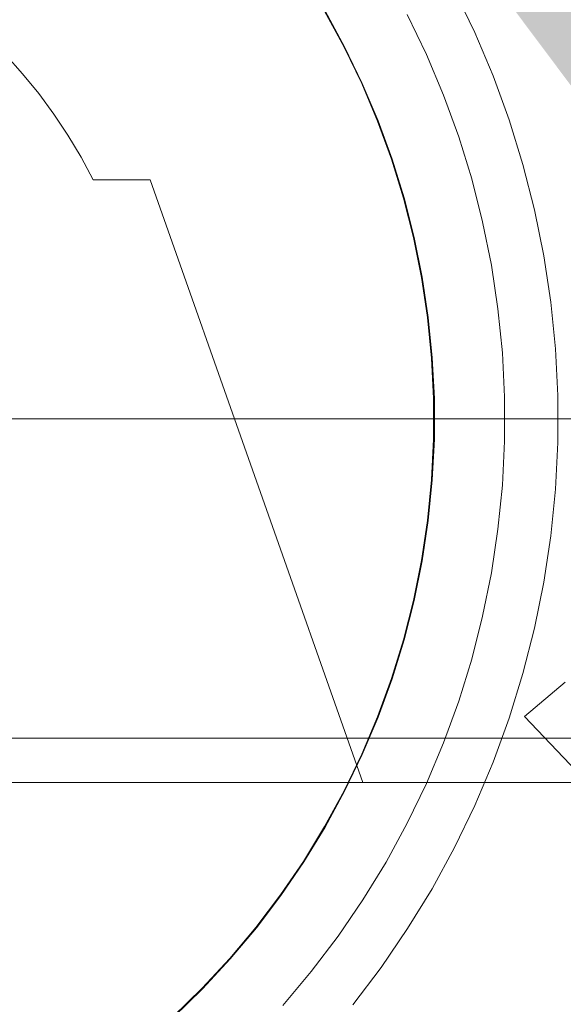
# Model space of a CAD drawing. Header units: millimetres. Extents: x -3490 to 61924, y -72580 to 6847.
# Tile 832 of 1056: x 26773 to 26803, y 1208 to 1264. Entities that reach past the tile are written whole.
import ezdxf

# ---------------------------------------------------------------- set-up
doc = ezdxf.new("R2010")
doc.units = ezdxf.units.MM
for name, color, linetype, lineweight in [('COTAS_P', 1, 'Continuous', 0), ('lateral_bajante_movil', 7, 'Continuous', 0), ('lateral_C05', 7, 'Continuous', 0)]:
    doc.layers.add(name, color=color, linetype=linetype, lineweight=lineweight)
doc.dimstyles.new('R19_100', dxfattribs={"dimtxt": 250, "dimasz": 150, "dimexe": 150, "dimexo": 80, "dimgap": 100, "dimtad": 1, "dimtih": 1, "dimtoh": 1, "dimdsep": 46, "dimcen": 0.09, "dimadec": 0, "dimazin": 0, "dimtfac": 1, "dimtdec": 4, "dimtofl": 0, "dimtmove": 0, "dimatfit": 3, "dimfxl": 1, "dimtolj": 1, "dimtzin": 0, "dimarcsym": 0})

# ---------------------------------------------------------------- blocks, each defined once
blk = doc.blocks.new('DIM_R29_9')
at = {"layer": 'COTAS_P'}
for p, q in [((26750.067, 1241), (27150.067, 1241)), ((27150.067, 1241), (27105.067, 1091)), ((27150.067, 0), (27150.067, 1241)), ((27150.067, 1241), (27195.067, 1091)), ((27150.067, 0), (27105.067, 150)), ((27150.067, 0), (27195.067, 150)), ((26750.067, 0), (27150.067, 0))]:
    blk.add_line(p, q, dxfattribs=at)
blk.add_text('1241 P', height=250, rotation=90, dxfattribs=at).set_placement((27050.067, 620.5))
blk = doc.blocks.new('DIM_R29_19')
at = {"layer": 'COTAS_P'}
for p, q in [((18820, 2240), (18619.956, 1362.514)), ((18619.956, 1362.514), (18776.206, 1373.047)), ((27699.956, -707.486), (18619.956, 1362.514)), ((18619.956, 1362.514), (18756.202, 1285.299)), ((27900, 170), (27699.956, -707.486)), ((27699.956, -707.486), (27563.711, -630.272)), ((27699.956, -707.486), (27543.706, -718.02))]:
    blk.add_line(p, q, dxfattribs=at)
blk.add_text('9312.96 P', height=250, rotation=167.1576, dxfattribs=at).set_placement((23137.729, 230.015))
blk = doc.blocks.new('DIM_R29_35')
at = {"layer": 'COTAS_P'}
for p, q in [((26795.067, 1320), (27495.067, 1320)), ((27495.067, 1320), (27450.067, 1170)), ((27495.067, 0), (27495.067, 1320)), ((27495.067, 1320), (27540.067, 1170)), ((27495.067, 0), (27450.067, 150)), ((27495.067, 0), (27540.067, 150)), ((26795.067, 0), (27495.067, 0))]:
    blk.add_line(p, q, dxfattribs=at)
blk.add_text('1320 P', height=250, rotation=90, dxfattribs=at).set_placement((27395.067, 660))

msp = doc.modelspace()

# ---------------------------------------------------------------- linework, layer by layer
at = {"layer": 'lateral_bajante_movil'}
for q in [(26803.471, 1226.143), (26804.11, 1221.128)]:
    msp.add_line((26801.173, 1224.215), q, dxfattribs=at)
at = {"layer": 'lateral_C05'}
for p, q in [((26797.231, 1265.179), (26798.377, 1262.798)), ((26789.905, 1264), (26791.002, 1261.986)), ((26789.939, 1264.02), (26791.037, 1262.004)), ((26794.561, 1263.811), (26795.643, 1261.564)), ((26798.377, 1262.798), (26799.404, 1260.363)), ((26771.92, 1261.554), (26772.881, 1260.481)), ((26791.002, 1261.986), (26791.997, 1259.919)), ((26791.037, 1262.004), (26792.033, 1259.936)), ((26795.643, 1261.564), (26796.611, 1259.267)), ((26772.881, 1260.481), (26773.79, 1259.364)), ((26791.997, 1259.919), (26792.888, 1257.806)), ((26792.033, 1259.936), (26792.925, 1257.82)), ((26799.404, 1260.363), (26800.308, 1257.88)), ((26773.79, 1259.364), (26774.644, 1258.205)), ((26796.611, 1259.267), (26797.464, 1256.924)), ((26774.644, 1258.205), (26775.441, 1257.006)), ((26792.888, 1257.806), (26793.672, 1255.65)), ((26792.925, 1257.82), (26793.71, 1255.663)), ((26800.308, 1257.88), (26801.087, 1255.355)), ((26775.441, 1257.006), (26776.18, 1255.77)), ((26797.464, 1256.924), (26798.199, 1254.542)), ((26776.858, 1254.5), (26776.18, 1255.77)), ((26793.672, 1255.65), (26794.348, 1253.459)), ((26793.71, 1255.663), (26794.387, 1253.469)), ((26801.087, 1255.355), (26801.739, 1252.794)), ((26776.858, 1254.5), (26780.067, 1254.5)), ((26792.067, 1220.5), (26780.067, 1254.5)), ((26798.199, 1254.542), (26798.814, 1252.126)), ((26794.348, 1253.459), (26794.914, 1251.236)), ((26794.387, 1253.469), (26794.953, 1251.245)), ((26801.739, 1252.794), (26802.262, 1250.203)), ((26798.814, 1252.126), (26799.308, 1249.682)), ((26794.914, 1251.236), (26795.369, 1248.988)), ((26794.953, 1251.245), (26795.408, 1248.995)), ((26802.262, 1250.203), (26802.656, 1247.59)), ((26799.308, 1249.682), (26799.679, 1247.217)), ((26795.369, 1248.988), (26795.71, 1246.72)), ((26795.408, 1248.995), (26795.75, 1246.725)), ((26799.679, 1247.217), (26799.928, 1244.737)), ((26802.656, 1247.59), (26802.919, 1244.961)), ((26795.71, 1246.72), (26795.939, 1244.438)), ((26795.75, 1246.725), (26795.979, 1244.441)), ((26802.919, 1244.961), (26803.051, 1242.321)), ((26795.939, 1244.438), (26796.053, 1242.147)), ((26795.979, 1244.441), (26796.093, 1242.148)), ((26799.928, 1244.737), (26800.052, 1242.247)), ((26796.053, 1242.147), (26796.053, 1239.853)), ((26796.093, 1242.148), (26796.093, 1239.852)), ((26800.052, 1242.247), (26800.052, 1239.753)), ((26803.051, 1242.321), (26803.051, 1239.679)), ((26796.053, 1239.853), (26795.939, 1237.562)), ((26796.093, 1239.852), (26795.979, 1237.559)), ((26800.052, 1239.753), (26799.928, 1237.263)), ((26803.051, 1239.679), (26802.919, 1237.039)), ((26795.939, 1237.562), (26795.71, 1235.28)), ((26795.979, 1237.559), (26795.75, 1235.275)), ((26799.928, 1237.263), (26799.679, 1234.783)), ((26802.919, 1237.039), (26802.656, 1234.41)), ((26795.71, 1235.28), (26795.369, 1233.012)), ((26795.75, 1235.275), (26795.408, 1233.005)), ((26799.679, 1234.783), (26799.308, 1232.318)), ((26802.656, 1234.41), (26802.262, 1231.797)), ((26795.369, 1233.012), (26794.914, 1230.764)), ((26795.408, 1233.005), (26794.953, 1230.755)), ((26799.308, 1232.318), (26798.814, 1229.874)), ((26802.262, 1231.797), (26801.739, 1229.206)), ((26794.914, 1230.764), (26794.348, 1228.541)), ((26794.953, 1230.755), (26794.387, 1228.531)), ((26798.814, 1229.874), (26798.199, 1227.458)), ((26801.739, 1229.206), (26801.087, 1226.645)), ((26794.348, 1228.541), (26793.672, 1226.35)), ((26794.387, 1228.531), (26793.71, 1226.337)), ((26798.199, 1227.458), (26797.464, 1225.076)), ((26801.087, 1226.645), (26800.308, 1224.12)), ((26793.672, 1226.35), (26792.888, 1224.194)), ((26793.71, 1226.337), (26792.925, 1224.18)), ((26797.464, 1225.076), (26796.611, 1222.733)), ((26792.888, 1224.194), (26791.997, 1222.081)), ((26792.925, 1224.18), (26792.033, 1222.064)), ((26800.308, 1224.12), (26799.404, 1221.637)), ((26670.067, 1223), (26830.067, 1223)), ((26796.611, 1222.733), (26795.643, 1220.436)), ((26791.997, 1222.081), (26791.002, 1220.014)), ((26792.033, 1222.064), (26791.037, 1219.996)), ((26799.404, 1221.637), (26798.377, 1219.202)), ((26680.067, 1220.5), (26820.067, 1220.5)), ((26792.067, 1220.5), (26771.971, 1220.5)), ((26793.57, 1220.5), (26793.586, 1220.5)), ((26793.586, 1220.5), (26793.618, 1220.5)), ((26793.618, 1220.5), (26793.666, 1220.5)), ((26793.666, 1220.5), (26793.73, 1220.5)), ((26793.73, 1220.5), (26793.81, 1220.5)), ((26793.81, 1220.5), (26793.906, 1220.5)), ((26793.906, 1220.5), (26794.017, 1220.5)), ((26794.017, 1220.5), (26794.143, 1220.5)), ((26794.143, 1220.5), (26794.283, 1220.5)), ((26794.283, 1220.5), (26794.438, 1220.5)), ((26794.438, 1220.5), (26794.607, 1220.5)), ((26795.643, 1220.436), (26794.561, 1218.189)), ((26794.607, 1220.5), (26794.79, 1220.5)), ((26794.79, 1220.5), (26794.986, 1220.5)), ((26794.986, 1220.5), (26795.194, 1220.5)), ((26795.194, 1220.5), (26795.414, 1220.5)), ((26795.414, 1220.5), (26795.646, 1220.5)), ((26795.646, 1220.5), (26795.889, 1220.5)), ((26795.889, 1220.5), (26796.143, 1220.5)), ((26796.143, 1220.5), (26796.406, 1220.5)), ((26796.406, 1220.5), (26796.678, 1220.5)), ((26796.678, 1220.5), (26796.959, 1220.5)), ((26796.959, 1220.5), (26797.247, 1220.5)), ((26797.247, 1220.5), (26797.543, 1220.5)), ((26797.543, 1220.5), (26797.844, 1220.5)), ((26797.844, 1220.5), (26798.152, 1220.5)), ((26798.152, 1220.5), (26798.464, 1220.5)), ((26798.464, 1220.5), (26798.78, 1220.5)), ((26798.78, 1220.5), (26799.099, 1220.5)), ((26799.099, 1220.5), (26799.42, 1220.5)), ((26799.42, 1220.5), (26799.743, 1220.5)), ((26800.067, 1220.5), (26799.743, 1220.5)), ((26805.067, 1220.5), (26800.067, 1220.5)), ((26791.002, 1220.014), (26789.905, 1218)), ((26791.037, 1219.996), (26789.939, 1217.98)), ((26798.377, 1219.202), (26797.231, 1216.821)), ((26789.905, 1218), (26788.709, 1216.043)), ((26789.939, 1217.98), (26788.742, 1216.021)), ((26794.561, 1218.189), (26793.369, 1216)), ((26797.231, 1216.821), (26795.967, 1214.5)), ((26788.709, 1216.043), (26787.417, 1214.148)), ((26788.742, 1216.021), (26787.449, 1214.124)), ((26793.369, 1216), (26792.069, 1213.873)), ((26795.967, 1214.5), (26794.589, 1212.245)), ((26787.417, 1214.148), (26786.032, 1212.319)), ((26787.449, 1214.124), (26786.063, 1212.295)), ((26792.069, 1213.873), (26790.664, 1211.813)), ((26786.032, 1212.319), (26784.557, 1210.562)), ((26786.063, 1212.295), (26784.587, 1210.536)), ((26794.589, 1212.245), (26793.1, 1210.062)), ((26790.664, 1211.813), (26789.159, 1209.826)), ((26784.557, 1210.562), (26782.997, 1208.881)), ((26784.587, 1210.536), (26783.026, 1208.853)), ((26793.1, 1210.062), (26791.505, 1207.955)), ((26789.159, 1209.826), (26787.557, 1207.916)), ((26782.997, 1208.881), (26781.355, 1207.28)), ((26783.026, 1208.853), (26781.383, 1207.25))]:
    msp.add_line(p, q, dxfattribs=at)

# ---------------------------------------------------------------- dimensions: what is measured, and where the dimension line sits
at = {"layer": 'COTAS_P'}
for p1, p2, distance, picture, middle in [((27900, 170), (18820, 2240), 900, 'DIM_R29_19', (23159.956, 327.514)), ((26795.067, 0), (26795.067, 1320), -700, 'DIM_R29_35', (27495.067, 660)), ((26750.067, 0), (26750.067, 1241), -400, 'DIM_R29_9', (27150.067, 620.5))]:
    dim = msp.add_aligned_dim(p1=p1, p2=p2, distance=distance, text='<> P', dimstyle='R19_100', dxfattribs=at)
    dim.commit()
    dim.dimension.update_dxf_attribs({"geometry": picture, "text_midpoint": middle})

doc.saveas('drawing.dxf')
